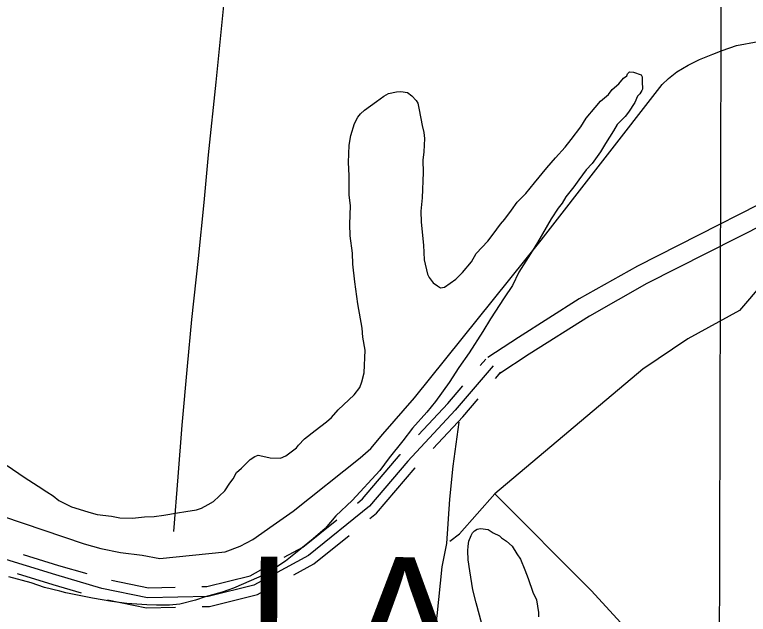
# Model space of a CAD drawing. Extents: x 3161514 to 3199414, y 831166 to 856601.
# Drawn here: x 3185603 to 3186705, y 846719 to 847621 of the extents above; entities that cross this region are included whole.
import ezdxf

# ---------------------------------------------------------------- set-up
doc = ezdxf.new("R2010")
doc.units = 0
for name, color, linetype in [('V-GRID-MAJR', 7, 'Continuous'), ('V-ROAD-CNTR', 7, 'Continuous'), ('V-SITE-VEGE', 7, 'Continuous'), ('V-TOPO-GNAM-IDEN', 7, 'Continuous'), ('V-TOPO-SHOR', 7, 'Continuous')]:
    doc.layers.add(name, color=color, linetype=linetype)

msp = doc.modelspace()

# ---------------------------------------------------------------- linework, layer by layer
at = {"layer": 'V-GRID-MAJR'}
msp.add_spline([(3186635.62, 836575.0310000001), (3186651.484, 842634.341), (3186667.355, 848696.736), (3186683.227, 854759.171), (3186683.235, 854762.214)], degree=3, dxfattribs=at)
at = {"layer": 'V-ROAD-CNTR'}
for points in [[(3187333.1546985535, 848207.5744561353), (3187211.719539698, 847891.5821893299), (3187179.59860394, 847464.9120426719), (3187175.6076119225, 847449.9990724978), (3187160.225642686, 847433.1231062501), (3187140.624681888, 847421.6061292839), (3187113.595735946, 847414.3041438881), (3187064.9228332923, 847414.4911435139), (3186909.78914356, 847411.1221502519), (3186857.9212472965, 847396.136180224), (3186812.546338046, 847381.5322094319), (3186538.582885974, 847242.6484872), (3186450.9920611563, 847193.1055862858), (3186359.662243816, 847135.267701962), (3186313.8103355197, 847105.28876192)], [(3187238.7664856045, 847851.2332700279), (3187209.302544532, 847459.864052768), (3187202.6995577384, 847435.1871021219), (3187179.337604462, 847409.5571533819), (3187152.3446584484, 847393.696185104), (3187117.519728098, 847384.2882039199), (3187065.190832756, 847384.4892035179), (3186914.355134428, 847381.214210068), (3186866.6832297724, 847367.4402376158), (3186823.996315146, 847353.7022650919), (3186552.756857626, 847216.1985400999), (3186466.4120303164, 847167.361637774), (3186375.896211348, 847110.0397524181), (3186330.2283026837, 847080.17881214)], [(3186302.4113583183, 847092.920786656), (3186310.6373418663, 847102.5037674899)], [(3186322.019319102, 847092.73378703), (3186264.863433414, 847026.1469202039), (3186193.4265762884, 846949.1020742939), (3186136.198690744, 846881.750208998), (3186044.237874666, 846807.577357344), (3185962.064039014, 846763.063446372), (3185893.695175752, 846745.976480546), (3185802.51135812, 846744.077484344), (3185733.6664958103, 846758.0844563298), (3185664.5516340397, 846778.217416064), (3185576.0378110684, 846805.710361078)], [(3186325.17531279, 847073.3808257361), (3186333.401296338, 847082.9638065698)], [(3186209.7545436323, 846988.7729949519), (3186253.6684558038, 847036.134900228), (3186276.358410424, 847062.5688473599)], [(3186231.7524996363, 846968.375035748), (3186276.058411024, 847016.1589401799), (3186299.122364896, 847043.0288864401)], [(3186117.887727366, 846886.251199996), (3186125.681711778, 846892.5391874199), (3186182.209598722, 846959.067054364), (3186182.5645980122, 846959.4490535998)], [(3186136.7216896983, 846862.901246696), (3186146.71566971, 846870.961230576), (3186204.643553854, 846939.137094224), (3186204.5485540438, 846939.0350944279)], [(3186007.8299474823, 846804.9143626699), (3186035.887891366, 846820.1133322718), (3186086.752789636, 846861.1392502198)], [(3186022.119918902, 846778.5364154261), (3186052.587857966, 846795.041382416), (3186105.586751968, 846837.7892969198)], [(3185615.6117319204, 846809.1253542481), (3185668.874625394, 846792.581387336), (3185711.0815409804, 846780.286411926)], [(3185884.0321950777, 846760.778450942), (3185891.6951797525, 846760.9384506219), (3185956.5870499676, 846777.1564181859), (3185972.659017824, 846785.862400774)], [(3185606.713749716, 846780.4754115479), (3185660.228642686, 846763.8534447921), (3185702.6915577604, 846751.4844695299)], [(3185748.5214661, 846770.3694317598), (3185803.867355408, 846759.108454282), (3185844.0422750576, 846759.9454526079)], [(3185884.658193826, 846730.7845109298), (3185895.695171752, 846731.01451047), (3185967.54102806, 846748.970474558), (3185986.948989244, 846759.4844535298)], [(3185742.539478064, 846740.971490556), (3185801.1553608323, 846729.046514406), (3185844.66627381, 846729.9515125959)]]:
    msp.add_lwpolyline(points, dxfattribs=at)
at = {"layer": 'V-SITE-VEGE'}
for points in [[(3186176.492, 847504.25), (3186183.325, 847504.957), (3186192.995, 847503.609), (3186199.6, 847498.4890000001), (3186206.131, 847491.43), (3186208.896, 847487.434), (3186210.461, 847477.649), (3186215.376, 847454.123), (3186217.874, 847443.3300000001), (3186218.505, 847434.555), (3186217.713, 847414.169), (3186216.25, 847401.584), (3186216.504, 847383.101), (3186215.032, 847345.237), (3186213.2660000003, 847324.886), (3186213.594, 847308.3470000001), (3186217.129, 847274.18), (3186218.2, 847251.775), (3186223.193, 847230.189), (3186225.919, 847225.22), (3186231.44, 847217.2270000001), (3186238.086, 847213.0800000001), (3186242.825, 847209.979), (3186248.6890000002, 847210.723), (3186265.683, 847222.701), (3186275.808, 847233.003), (3186289.071, 847249.0160000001), (3186296.358, 847261.3740000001), (3186313.6180000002, 847280.148), (3186321.8000000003, 847290.525), (3186333.085, 847305.6410000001), (3186339.21, 847313.182), (3186349.448, 847326.3960000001), (3186357.7060000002, 847338.714), (3186370.856, 847351.817), (3186384.119, 847367.831), (3186402.5, 847390.449), (3186415.7260000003, 847405.491), (3186429.9590000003, 847421.466), (3186439.148, 847432.777), (3186453.497, 847451.664), (3186461.791, 847464.953), (3186475.056, 847480.966), (3186483.201, 847490.373), (3186495.2660000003, 847500.599), (3186500.423, 847508.176), (3186510.47, 847516.536), (3186517.605, 847525.009), (3186522.611, 847528.703), (3186523.694, 847531.579), (3186526.721, 847534.376), (3186532.545, 847534.1510000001), (3186544.045, 847529.813), (3186545.874, 847526.827), (3186545.612, 847520.032), (3186546.126, 847508.3420000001), (3186545.079, 847506.439), (3186541.9790000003, 847501.698), (3186538.915, 847497.9280000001), (3186534.6550000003, 847488.372), (3186525.3510000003, 847474.149), (3186520.231, 847467.542), (3186508.09, 847455.375), (3186502.858, 847445.853), (3186490.453, 847426.8910000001), (3186483.164, 847414.535), (3186470.798, 847396.542), (3186461.683, 847387.174), (3186450.398, 847372.056), (3186443.187, 847361.642), (3186430.934, 847346.56), (3186425.703, 847337.041), (3186419.576, 847329.5), (3186409.223, 847313.3740000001), (3186388.409, 847278.21), (3186378.022, 847261.112), (3186360.421, 847233.601), (3186350.892, 847213.5530000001), (3186338.485, 847194.588), (3186317.823, 847163.307), (3186306.3910000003, 847144.306), (3186285.688, 847112.052), (3186270.256, 847090.292), (3186255.756, 847067.518), (3186235.2090000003, 847039.149), (3186221.946, 847023.136), (3186200.575, 846998.687), (3186186.2290000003, 846979.8), (3186165.792, 846954.344), (3186151.443, 846935.4550000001), (3186109.826, 846890.4010000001), (3186085.582, 846867.04), (3186069.294, 846848.229), (3186051.1750000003, 846832.404), (3186025.065, 846811.055), (3186010.0130000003, 846799.001), (3185989.057, 846785.232), (3185974.156, 846777.063), (3185958.319, 846769.9010000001), (3185931.617, 846758.299), (3185914.848, 846752.145)], [(3185591.678, 846942.65), (3185617.247, 846925.127), (3185638.114, 846911.676), (3185651.404, 846903.3790000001), (3185660.886, 846897.176), (3185669.359, 846890.041), (3185688.436, 846880.5480000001), (3185699.972, 846877.181), (3185714.384, 846872.733), (3185726.8910000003, 846869.327), (3185748.174, 846866.556), (3185760.72, 846864.123), (3185780.137, 846863.367), (3185797.723, 846865.6), (3185812.325, 846866.003), (3185826.999, 846868.35), (3185847.539, 846871.441), (3185860.275, 846873.861), (3185875.92, 846876.169), (3185883.801, 846878.7810000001), (3185893.735, 846884.226), (3185901.69, 846888.779), (3185918.838, 846904.6410000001), (3185926.086, 846916.028), (3185931.204, 846922.635), (3185936.434, 846932.154), (3185943.498, 846938.685), (3185953.6210000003, 846948.986), (3185956.646, 846951.786), (3185963.634, 846956.375), (3185968.561, 846958.128), (3185980.134, 846955.732), (3185986.893, 846954.497), (3186002.427, 846953.893), (3186010.344, 846957.475), (3186026.37, 846969.491), (3186029.432, 846973.261), (3186038.5470000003, 846982.6290000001), (3186054.61, 846995.617), (3186071.643, 847008.567), (3186078.703, 847015.098), (3186088.865, 847026.37), (3186113.0700000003, 847048.763), (3186121.291, 847060.113), (3186124.545, 847068.735), (3186127.986, 847082.215), (3186129.307, 847116.193), (3186126.179, 847135.762), (3186124.7660000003, 847149.4280000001), (3186118.397, 847185.6510000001), (3186113.856, 847218.886), (3186110.9930000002, 847245.25), (3186110.664, 847261.792), (3186106.832, 847288.192), (3186106.539, 847305.707), (3186107.598, 847332.89), (3186105.327, 847349.507), (3186105.486, 847378.669), (3186104.303, 847398.162), (3186105.322, 847424.3740000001), (3186107.8310000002, 847438.8640000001), (3186113.404, 847457.117), (3186118.634, 847466.639), (3186122.708, 847471.341), (3186128.7600000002, 847476.938), (3186146.762, 847489.851), (3186157.782, 847498.174), (3186164.7290000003, 847501.7930000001), (3186176.492, 847504.25)], [(3186318.4560000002, 846654.768), (3186296.348, 846736.3300000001), (3186291.279, 846755.9720000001), (3186286.5500000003, 846784.354), (3186284.279, 846800.969), (3186283.836, 846814.6), (3186284.1010000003, 846821.3960000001), (3186285.374, 846829.125), (3186288.627, 846837.7490000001), (3186290.72, 846841.554), (3186293.747, 846844.356), (3186297.74, 846847.117), (3186302.6350000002, 846847.899), (3186314.245, 846846.476), (3186321.825, 846841.317), (3186331.381, 846837.059), (3186334.18, 846834.032), (3186341.758, 846828.875), (3186350.23, 846821.74), (3186357.544, 846809.7880000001), (3186363.0670000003, 846801.794), (3186369.258, 846785.996), (3186374.593, 846773.149), (3186381.565, 846752.458), (3186386.9390000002, 846740.586), (3186390.103, 846721.986), (3186389.839, 846715.191)], [(3185914.848, 846752.145), (3185889.303, 846745.36), (3185874.515, 846740.1020000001), (3185850.951, 846734.212), (3185835.345, 846732.875), (3185815.887, 846732.66), (3185801.326, 846733.2270000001), (3185771.267, 846735.367), (3185749.011, 846738.179), (3185720.038, 846743.1950000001), (3185679.529, 846751.577), (3185670.866, 846753.859), (3185647.754, 846759.62), (3185627.594, 846766.2390000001), (3185593.914, 846775.328)]]:
    msp.add_lwpolyline(points, dxfattribs=at)
at = {"layer": 'V-TOPO-SHOR'}
for points in [[(3185905.477, 847519.125), (3185930.7260000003, 847770.208), (3185949.558, 847967.1780000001), (3185985.553, 848317.4)], [(3185584.807, 846866.73), (3185707.369, 846824.861), (3185732.163, 846818.107), (3185761.758, 846812.032), (3185794.2290000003, 846807.8300000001), (3185820.775, 846802.984), (3185919.241, 846812.829), (3185941.755, 846821.6190000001), (3185960.656, 846831.6560000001), (3185991.194, 846853.105), (3186021.43, 846874.001), (3186122.018, 846954.067), (3186138.254, 846968.4130000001), (3186156.146, 846990.014), (3186203.846, 847044.615), (3186393.863, 847281.323), (3186575.93, 847515.774), (3186585.517, 847524.726), (3186597.948, 847534.704), (3186614.592, 847544.5380000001), (3186631.761, 847553.228), (3186651.997, 847561.252), (3186665.67, 847566.409), (3186687.583, 847574.093), (3186720.13, 847580.29)], [(3185841.81, 846843.653), (3185848.4050000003, 846925.922), (3185854.582, 847003.514), (3185862.548, 847092.311), (3185869.123, 847162.414), (3185879.279, 847253.868), (3185887.71, 847338.172), (3185894.012, 847409.684), (3185905.477, 847519.125)], [(3186896.983243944, 846496.8591807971), (3186974.7772231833, 847242.9741634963), (3186900.51933391, 847349.056862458), (3186840.4058044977, 847349.056862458), (3186691.8900259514, 847175.7884541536), (3186614.0960467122, 847133.355374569), (3186546.91033737, 847087.3862050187), (3186324.13666955, 846899.9734368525), (3186469.1163581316, 846754.9937482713), (3186546.91033737, 846670.1275891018), (3186596.4155968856, 846641.8388693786), (3186709.570475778, 846595.8696998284), (3186815.6531747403, 846560.5088001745), (3186882.838884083, 846549.9005302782), (3186904.0554238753, 846553.4366202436)], [(3186197.276, 846323.648), (3186201.288, 846376.1240000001), (3186207.403, 846417.493), (3186214.1, 846465.212), (3186217.541, 846512.1190000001), (3186222.282, 846578.863), (3186230.222, 846656.554), (3186237.466, 846716.792), (3186245.078, 846790.252), (3186252.373, 846825.545), (3186256.588, 846891.935), (3186261.863, 846941.585), (3186270.924, 847008.087)], [(3186256.9509602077, 846829.2516375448), (3186271.0953200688, 846839.859907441), (3186324.13666955, 846899.9734368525)]]:
    msp.add_lwpolyline(points, dxfattribs=at)

# ---------------------------------------------------------------- texts
at = {"layer": 'V-TOPO-GNAM-IDEN'}
msp.add_text('LA.', height=199.99959800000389, rotation=359.7334595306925, dxfattribs=at).set_placement((3185949.9197235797, 846606.0758449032))

doc.saveas('drawing.dxf')
